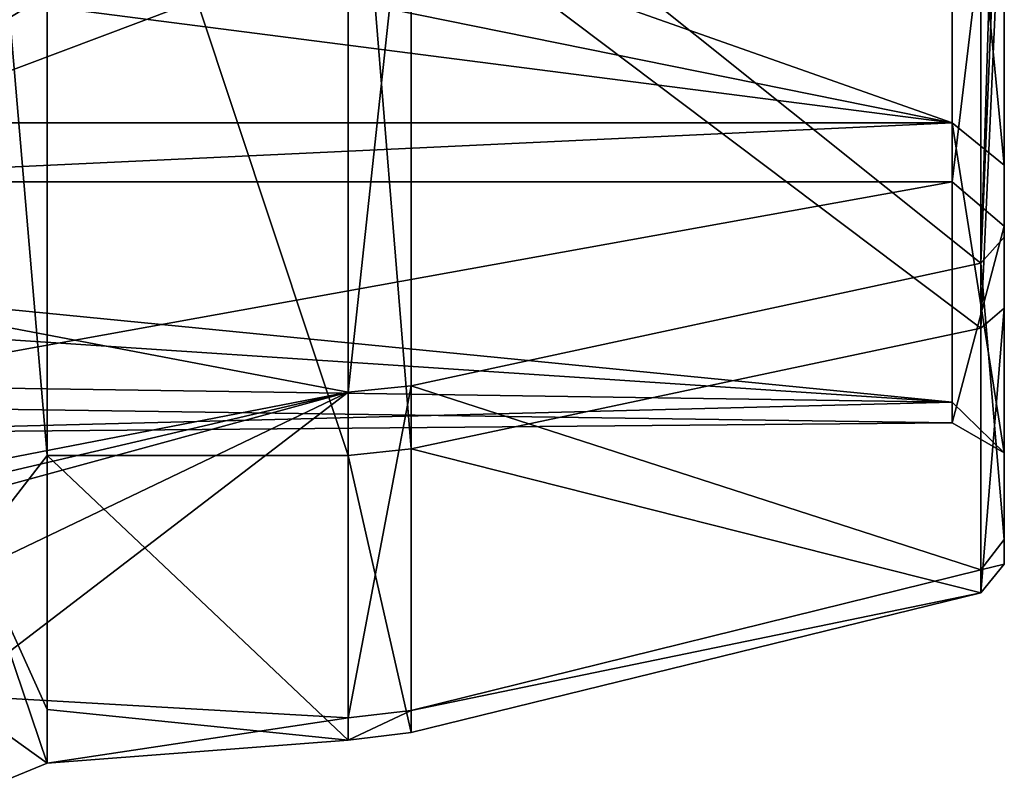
# Model space of a CAD drawing. Header units: millimetres. Extents: x -365 to 365, y -678 to 20.
# Tile 649 of 656: x 10 to 19, y -20 to -13. Entities that reach past the tile are written whole.
import ezdxf

# ---------------------------------------------------------------- set-up
doc = ezdxf.new("R2010")
doc.units = ezdxf.units.MM
doc.header["$LTSCALE"] = 65.185185
for name, color, linetype in [('302', 7, 'CONTINUOUS'), ('303', 7, 'CONTINUOUS'), ('306', 7, 'CONTINUOUS'), ('307', 7, 'CONTINUOUS'), ('308', 7, 'CONTINUOUS'), ('310', 7, 'CONTINUOUS'), ('319', 7, 'CONTINUOUS'), ('320', 7, 'CONTINUOUS'), ('396', 7, 'CONTINUOUS')]:
    doc.layers.add(name, color=color, linetype=linetype)

msp = doc.modelspace()

# ---------------------------------------------------------------- linework, layer by layer
at = {"layer": '302', "linetype": 'CONTINUOUS'}
for points in [[(19, -14.7353, 10.5381), (19, -9.1411, 14.6288), (19, -9.5999, 15.363), (19, -14.7353, 10.5381)], [(19, -9.1411, 14.6288), (19, -14.7353, 10.5381), (19, -14.0428, 10.0181), (19, -9.1411, 14.6288)], [(19, -14.6288, -9.1411), (19, -10.6244, -14.6732), (19, -10.0181, -14.0428), (19, -14.6288, -9.1411)], [(19, -15.4187, -9.5103), (19, -10.6244, -14.6732), (19, -14.6288, -9.1411), (19, -15.4187, -9.5103)], [(19, -14.0428, 10.0181), (19, -14.7353, 10.5381), (19, -16.8103, 3.87), (19, -14.0428, 10.0181)], [(19, -17.8797, -2.9153), (19, -15.4187, -9.5103), (19, -14.6288, -9.1411), (19, -17.8797, -2.9153)], [(19, -16.8103, 3.87), (19, -17.8797, -2.9153), (19, -14.6288, -9.1411), (19, -16.8103, 3.87)], [(19, -14.7353, 10.5381), (19, -17.6418, 4.1169), (19, -16.8103, 3.87), (19, -14.7353, 10.5381)], [(19, -17.6418, 4.1169), (19, -17.8797, -2.9153), (19, -16.8103, 3.87), (19, -17.6418, 4.1169)]]:
    msp.add_3dface(points, dxfattribs=at)
at = {"layer": '303', "linetype": 'CONTINUOUS'}
for points in [[(19, -14.7353, 10.5381), (19, -9.5999, 15.363), (18.7728, -14.9853, 10.6889), (19, -14.7353, 10.5381)], [(18.7728, -14.9853, 10.6889), (19, -9.5999, 15.363), (18.9365, -9.6977, 15.5196), (18.7728, -14.9853, 10.6889)], [(18.7728, -9.7541, 15.6099), (18.7728, -14.9853, 10.6889), (18.9365, -9.6977, 15.5196), (18.7728, -9.7541, 15.6099)], [(19, -10.6244, -14.6732), (19, -15.4187, -9.5103), (18.7728, -15.6099, -9.7541), (19, -10.6244, -14.6732)], [(18.7728, -10.7318, -14.9546), (19, -10.6244, -14.6732), (18.7728, -15.6099, -9.7541), (18.7728, -10.7318, -14.9546)], [(19, -17.6418, 4.1169), (19, -14.7353, 10.5381), (18.7728, -14.9853, 10.6889), (19, -17.6418, 4.1169)], [(18.7728, -17.935, 4.1406), (19, -17.6418, 4.1169), (18.7728, -14.9853, 10.6889), (18.7728, -17.935, 4.1406)], [(19, -15.4187, -9.5103), (19, -17.8797, -2.9153), (18.7728, -18.1544, -3.038), (19, -15.4187, -9.5103)], [(18.7728, -15.6099, -9.7541), (19, -15.4187, -9.5103), (18.7728, -18.1544, -3.038), (18.7728, -15.6099, -9.7541)], [(19, -17.8797, -2.9153), (19, -17.6418, 4.1169), (18.7728, -17.935, 4.1406), (19, -17.8797, -2.9153)], [(18.7728, -18.1544, -3.038), (19, -17.8797, -2.9153), (18.7728, -17.935, 4.1406), (18.7728, -18.1544, -3.038)]]:
    msp.add_3dface(points, dxfattribs=at)
at = {"layer": '306', "linetype": 'CONTINUOUS'}
for points in [[(18.7728, -14.9853, 10.6889), (18.7728, -9.7541, 15.6099), (13.2986, -10.604, 16.6919), (18.7728, -14.9853, 10.6889)], [(13.2986, -16.1633, 11.3935), (18.7728, -14.9853, 10.6889), (13.2986, -10.604, 16.6919), (13.2986, -16.1633, 11.3935)], [(18.7728, -10.7318, -14.9546), (18.7728, -15.6099, -9.7541), (13.2986, -11.4836, -16.0994), (18.7728, -10.7318, -14.9546)], [(13.2986, -11.4836, -16.0994), (18.7728, -15.6099, -9.7541), (13.2986, -16.7705, -10.4793), (13.2986, -11.4836, -16.0994)], [(18.7728, -17.935, 4.1406), (18.7728, -14.9853, 10.6889), (13.2986, -16.1633, 11.3935), (18.7728, -17.935, 4.1406)], [(18.7728, -15.6099, -9.7541), (18.7728, -18.1544, -3.038), (13.2986, -16.7705, -10.4793), (18.7728, -15.6099, -9.7541)], [(13.2986, -19.2849, 4.3767), (18.7728, -17.935, 4.1406), (13.2986, -16.1633, 11.3935), (13.2986, -19.2849, 4.3767)], [(13.2986, -16.7705, -10.4793), (18.7728, -18.1544, -3.038), (13.2986, -19.498, -3.3002), (13.2986, -16.7705, -10.4793)], [(18.7728, -18.1544, -3.038), (18.7728, -17.935, 4.1406), (13.2986, -19.2849, 4.3767), (18.7728, -18.1544, -3.038)], [(13.2986, -19.498, -3.3002), (18.7728, -18.1544, -3.038), (13.2986, -19.2849, 4.3767), (13.2986, -19.498, -3.3002)]]:
    msp.add_3dface(points, dxfattribs=at)
at = {"layer": '307', "linetype": 'CONTINUOUS'}
for points in [[(13.2986, -11.4836, -16.0994), (13.2986, -16.7705, -10.4793), (12.6922, -9.319, -17.5265), (13.2986, -11.4836, -16.0994)], [(12.6922, -9.319, -17.5265), (13.2986, -16.7705, -10.4793), (12.6922, -16.8338, -10.5189), (12.6922, -9.319, -17.5265)], [(13.2986, -16.1633, 11.3935), (13.2986, -10.604, 16.6919), (12.6922, -16.2243, 11.4365), (13.2986, -16.1633, 11.3935)], [(12.6922, -16.2243, 11.4365), (13.2986, -10.604, 16.6919), (12.6922, -10.644, 16.7549), (12.6922, -16.2243, 11.4365)], [(13.2986, -19.2849, 4.3767), (13.2986, -16.1633, 11.3935), (12.6922, -19.3577, 4.3932), (13.2986, -19.2849, 4.3767)], [(12.6922, -19.3577, 4.3932), (13.2986, -16.1633, 11.3935), (12.6922, -16.2243, 11.4365), (12.6922, -19.3577, 4.3932)], [(13.2986, -16.7705, -10.4793), (13.2986, -19.498, -3.3002), (12.6922, -16.8338, -10.5189), (13.2986, -16.7705, -10.4793)], [(12.6922, -16.8338, -10.5189), (13.2986, -19.498, -3.3002), (12.6922, -19.5716, -3.3126), (12.6922, -16.8338, -10.5189)], [(13.2986, -19.498, -3.3002), (13.2986, -19.2849, 4.3767), (12.6922, -19.5716, -3.3126), (13.2986, -19.498, -3.3002)], [(12.6922, -19.5716, -3.3126), (13.2986, -19.2849, 4.3767), (12.6922, -19.3577, 4.3932), (12.6922, -19.5716, -3.3126)]]:
    msp.add_3dface(points, dxfattribs=at)
at = {"layer": '308', "linetype": 'CONTINUOUS'}
for points in [[(12.6922, -9.319, -17.5265), (12.6922, -16.8338, -10.5189), (9.8, -8.1236, -18.1116), (12.6922, -9.319, -17.5265)], [(9.8, -8.1236, -18.1116), (12.6922, -16.8338, -10.5189), (9.8, -16.8338, -10.5189), (9.8, -8.1236, -18.1116)], [(5.7, -11.3628, 16.276), (5.7, -14.897, 13.1188), (12.6922, -10.644, 16.7549), (5.7, -11.3628, 16.276)], [(5.7, -14.897, 13.1188), (12.6922, -16.2243, 11.4365), (12.6922, -10.644, 16.7549), (5.7, -14.897, 13.1188)], [(5.7, -14.897, 13.1188), (5.7, -17.582, 9.2138), (12.6922, -16.2243, 11.4365), (5.7, -14.897, 13.1188)], [(12.6922, -16.2243, 11.4365), (5.7, -17.582, 9.2138), (5.8247, -17.8308, 8.7226), (12.6922, -16.2243, 11.4365)], [(6.1602, -18.0086, 8.3495), (12.6922, -16.2243, 11.4365), (5.8247, -17.8308, 8.7226), (6.1602, -18.0086, 8.3495)], [(7.7417, -18.5965, 6.942), (12.6922, -16.2243, 11.4365), (6.1602, -18.0086, 8.3495), (7.7417, -18.5965, 6.942)], [(8.8868, -19.14, 5.2616), (12.6922, -16.2243, 11.4365), (7.7417, -18.5965, 6.942), (8.8868, -19.14, 5.2616)], [(12.6922, -19.3577, 4.3932), (12.6922, -16.2243, 11.4365), (8.8868, -19.14, 5.2616), (12.6922, -19.3577, 4.3932)], [(12.6922, -16.8338, -10.5189), (12.6922, -19.5716, -3.3126), (9.8, -16.8338, -10.5189), (12.6922, -16.8338, -10.5189)], [(9.8, -16.8338, -10.5189), (12.6922, -19.5716, -3.3126), (9.8, -19.2759, -4.7394), (9.8, -16.8338, -10.5189)], [(9.8, -19.7922, 1.5135), (12.6922, -19.3577, 4.3932), (8.8868, -19.14, 5.2616), (9.8, -19.7922, 1.5135)], [(9.8, -19.2759, -4.7394), (12.6922, -19.5716, -3.3126), (9.8, -19.7922, 1.5135), (9.8, -19.2759, -4.7394)], [(12.6922, -19.5716, -3.3126), (12.6922, -19.3577, 4.3932), (9.8, -19.7922, 1.5135), (12.6922, -19.5716, -3.3126)]]:
    msp.add_3dface(points, dxfattribs=at)
at = {"layer": '310', "linetype": 'CONTINUOUS'}
for points in [[(9.8, -8.1236, -18.1116), (9.8, -16.8338, -10.5189), (9.1, -8.6789, -18.6273), (9.8, -8.1236, -18.1116)], [(9.1, -8.6789, -18.6273), (9.8, -16.8338, -10.5189), (9.1, -17.7362, -10.3792), (9.1, -8.6789, -18.6273)], [(9.8, -16.8338, -10.5189), (9.8, -19.2759, -4.7394), (9.1, -17.7362, -10.3792), (9.8, -16.8338, -10.5189)], [(9.8, -19.2759, -4.7394), (9.8, -19.7922, 1.5135), (9.1, -17.7362, -10.3792), (9.8, -19.2759, -4.7394)], [(9.8, -19.7922, 1.5135), (9.3056, -19.996, 1.5291), (9.1, -17.7362, -10.3792), (9.8, -19.7922, 1.5135)]]:
    msp.add_3dface(points, dxfattribs=at)
at = {"layer": '319', "linetype": 'CONTINUOUS'}
for points in [[(6.6, -14.2048, -8.8761), (18.5, -9.7268, -13.6364), (6.6, -7.273, -15.0886), (6.6, -14.2048, -8.8761)], [(-18.5, -13.6364, 9.7268), (-18.5, -8.8761, 14.2048), (18.5, -13.6364, 9.7268), (-18.5, -13.6364, 9.7268)], [(-18.5, -8.8761, 14.2048), (-5, -8.8761, 14.2048), (18.5, -13.6364, 9.7268), (-18.5, -8.8761, 14.2048)], [(-5, -8.8761, 14.2048), (5, -8.8761, 14.2048), (18.5, -13.6364, 9.7268), (-5, -8.8761, 14.2048)], [(5, -8.8761, 14.2048), (18.5, -8.8761, 14.2048), (18.5, -13.6364, 9.7268), (5, -8.8761, 14.2048)], [(18.5, -14.2048, -8.8761), (18.5, -9.7268, -13.6364), (6.6, -14.2048, -8.8761), (18.5, -14.2048, -8.8761)], [(-18.5, -13.6364, 9.7268), (18.5, -13.6364, 9.7268), (-0.0008, -14.5059, 8.375), (-18.5, -13.6364, 9.7268)], [(18.5, -13.6364, 9.7268), (18.5, -16.3207, 3.7679), (-0.0008, -14.5059, 8.375), (18.5, -13.6364, 9.7268)], [(18.5, -16.5203, -2.7645), (18.5, -14.2048, -8.8761), (6.6, -16.3515, -3.6316), (18.5, -16.5203, -2.7645)], [(6.6, -16.3515, -3.6316), (18.5, -14.2048, -8.8761), (6.6, -14.2048, -8.8761), (6.6, -16.3515, -3.6316)], [(-0.0008, -14.5059, 8.375), (18.5, -16.3207, 3.7679), (4.6485, -15.4041, 6.5784), (-0.0008, -14.5059, 8.375)], [(4.6485, -15.4041, 6.5784), (18.5, -16.3207, 3.7679), (6.1089, -16.1395, 4.4808), (4.6485, -15.4041, 6.5784)], [(6.1089, -16.1395, 4.4808), (18.5, -16.3207, 3.7679), (6.6, -16.6267, 2.0286), (6.1089, -16.1395, 4.4808)], [(18.5, -16.3207, 3.7679), (18.5, -16.5203, -2.7645), (6.6, -16.6267, 2.0286), (18.5, -16.3207, 3.7679)], [(6.6, -16.6267, 2.0286), (18.5, -16.5203, -2.7645), (6.6, -16.3515, -3.6316), (6.6, -16.6267, 2.0286)]]:
    msp.add_3dface(points, dxfattribs=at)
at = {"layer": '320', "linetype": 'CONTINUOUS'}
for points in [[(18.5, -8.8761, 14.2048), (19, -9.1411, 14.6288), (19, -14.0428, 10.0181), (18.5, -8.8761, 14.2048)], [(18.5, -8.8761, 14.2048), (19, -14.0428, 10.0181), (18.5, -13.6364, 9.7268), (18.5, -8.8761, 14.2048)], [(18.5, -14.2048, -8.8761), (19, -10.0181, -14.0428), (18.5, -9.7268, -13.6364), (18.5, -14.2048, -8.8761)], [(19, -14.6288, -9.1411), (19, -10.0181, -14.0428), (18.5, -14.2048, -8.8761), (19, -14.6288, -9.1411)], [(19, -14.0428, 10.0181), (19, -16.8103, 3.87), (18.5, -13.6364, 9.7268), (19, -14.0428, 10.0181)], [(19, -16.8103, 3.87), (18.5, -16.3207, 3.7679), (18.5, -13.6364, 9.7268), (19, -16.8103, 3.87)], [(19, -14.6288, -9.1411), (18.5, -14.2048, -8.8761), (18.5, -16.5203, -2.7645), (19, -14.6288, -9.1411)], [(19, -16.8103, 3.87), (19, -14.6288, -9.1411), (18.5, -16.5203, -2.7645), (19, -16.8103, 3.87)], [(19, -16.8103, 3.87), (18.5, -16.5203, -2.7645), (18.5, -16.3207, 3.7679), (19, -16.8103, 3.87)]]:
    msp.add_3dface(points, dxfattribs=at)
at = {"layer": '396', "linetype": 'CONTINUOUS'}
msp.add_3dface([(9.8, -19.7922, 1.5135), (8.8868, -19.14, 5.2616), (9.3056, -19.996, 1.5291), (9.8, -19.7922, 1.5135)], dxfattribs=at)

doc.saveas('drawing.dxf')
